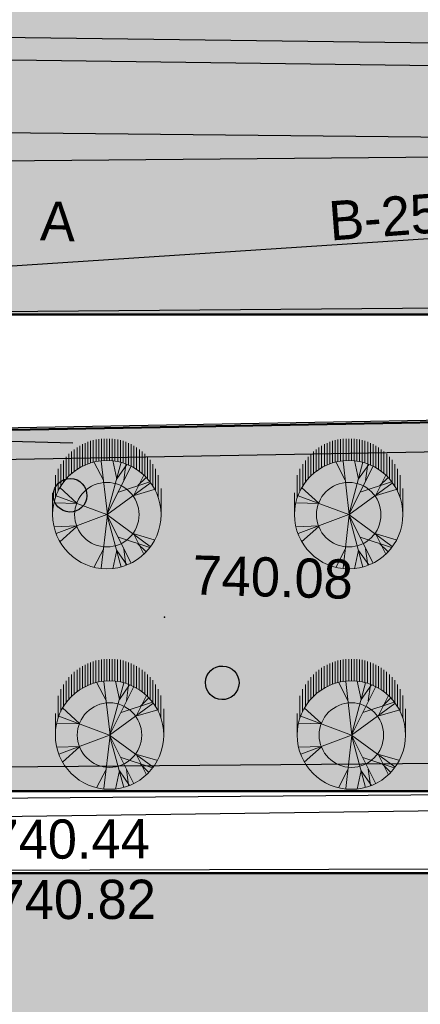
# Model space of a CAD drawing. Header units: millimetres. Extents: x -257011 to 237647566, y 2784933 to 6706507.
# Tile 289 of 451: x 10296575 to 10305524, y 5225913 to 5247885. Entities that reach past the tile are written whole.
import ezdxf

# ---------------------------------------------------------------- set-up
doc = ezdxf.new("R2010")
doc.units = ezdxf.units.MM
doc.header["$LTSCALE"] = 1000
doc.header["$PDMODE"] = 32
doc.header["$PDSIZE"] = 0.3
for name, pattern in [('Д_ТРОТ_ТРУБА', [3, 1.5, -1.5]), ('ДОРОГИ_СТРОЯЩ', [9, 8, -1]), ('Контура низ откосов  Штриховая 0.1-0.5 - - - - - - -', [0.6, 0.1, -0.5])]:
    doc.linetypes.add(name, pattern=pattern)
for name, color, linetype in [('(001) Сетка', 92, 'Continuous'), ('(004) Точки рельефа', 7, 'Continuous'), ('(007) Здания', 7, 'Continuous'), ('(013) Газ', 40, 'ИК_Газопровод -------г--------'), ('(014) Водопровод', 5, 'ИК_Водопровод -------в--------'), ('(025) Дорога', 7, 'Continuous'), ('(027) Гидрография', 7, 'Continuous'), ('(035) Откосы', 7, 'Continuous'), ('(038) Деревья', 7, 'Continuous'), ('TREE', 74, 'Continuous')]:
    doc.layers.add(name, color=color, linetype=linetype)
doc.layers.add('.', color=7, linetype='Continuous', lineweight=15)
doc.layers.add('Ф А С А Д', color=250, linetype='Continuous', lineweight=15)
doc.styles.add('ATTR', font='romans.shx', dxfattribs={"width": 0.8, "height": 0.470416})
doc.styles.add('BM-431', font='txt')
doc.styles.add('D-431', font='txt', dxfattribs={"width": 2})
doc.styles.get("Standard").update_dxf_attribs({"font": 'ARIALN.TTF'})
doc.linetypes.add('KANALIS_K', pattern='A,1,["<",Standard,S=1.8,R=0,X=-0.9,Y=-0.9],3,-1,["К",Standard,S=1.8,R=0,X=-0.9,Y=-0.9],-1,10', length=16)
doc.linetypes.add('ИК_Водопровод -------в--------', pattern='A,9,-0.6,["В",Standard,S=1.2,R=0,X=0,Y=-0.6],-1.2', length=10.8)
doc.linetypes.add('ИК_Воздушка ------- --------', pattern='A,9,-0.6,["Z",Standard,S=1.2,R=70,X=0.6,Y=-0.65],-1', length=10.6)
doc.linetypes.add('ИК_Газопровод -------г--------', pattern='A,9,-0.6,["Г",Standard,S=1.2,R=0,X=0,Y=-0.6],-1.2', length=10.8)
doc.linetypes.add('ОТКОСЫ_НЕУКР', pattern='A,0.5,["|",Standard,S=1.2,R=0,X=0,Y=-1.2],1,["|",Standard,S=0.5,R=0,X=0,Y=-0.5],0.5', length=2)

# ---------------------------------------------------------------- blocks, each defined once
blk = doc.blocks.new('d')
at = {"layer": '(038) Деревья', "color": 30}
blk.add_ellipse((0, 0), major_axis=(0.265, 0.265), ratio=1, start_param=5.497787, end_param=11.780972, dxfattribs=at)
blk = doc.blocks.new('Setka')
at = {"layer": '(001) Сетка'}
for p, q in [((0, 1.5), (0, -1.5)), ((-1.5, 0), (1.5, 0))]:
    blk.add_line(p, q, dxfattribs=at)
blk = doc.blocks.new('kjvklglhl')
at = {"layer": '(004) Точки рельефа'}
blk.add_point((343.474, 520.986), dxfattribs=at)
at = {"layer": '(007) Здания'}
blk.add_lwpolyline([(374.581, 503.36), (339.692, 502.379), (339.333, 515.161), (374.221, 516.142)], dxfattribs=at)
at = {"layer": '(013) Газ', "linetype": 'ИК_Воздушка ------- --------', "ltscale": 0.5, "flags": 128}
blk.add_lwpolyline([(292.909, 529.889), (292.062, 534.008), (300.797, 535.523), (378.045, 536.01), (380.152, 536.01), (380.512, 520.117), (378.614, 520.082), (373.886, 519.972), (374, 516.282), (339.283, 515.209), (339.606, 502.365), (340.619, 488.79), (341.059, 475.484), (341.059, 475.484), (344.329, 475.58), (345.717, 447.337), (345.717, 447.337)], dxfattribs=at)
at = {"layer": '(014) Водопровод', "ltscale": 0.5, "flags": 128}
blk.add_lwpolyline([(313.499, 509.603), (334.539, 512.433), (333.84, 528.157), (363.046, 530.904), (398.253, 533.905)], dxfattribs=at)
at = {"layer": '(025) Дорога', "linetype": 'Д_ТРОТ_ТРУБА', "flags": 128}
for points in [[(306.476, 535.529), (305.9, 533.631), (321.717, 532.149), (330.387, 530.721), (388.476, 532.88), (398.347, 532.707), (398.669, 520.315), (401.552, 520.184), (401.938, 500.043), (399.056, 499.965), (400.025, 466.742)], [(333.604, 516.168), (332.964, 527.46), (378.93, 529.121), (379.066, 528.657), (379.066, 527.246)], [(379.066, 525.545), (379.066, 521.091), (372.609, 521.091), (372.613, 518.239), (373.418, 517.642), (366.333, 517.518), (333.604, 516.168)]]:
    blk.add_lwpolyline(points, dxfattribs=at)
at = {"layer": '(027) Гидрография', "color": 3, "flags": 128}
blk.add_lwpolyline([(321.004, 535.757), (321.125, 534.884), (321.332, 534.379), (322.059, 533.593), (322.471, 533.484), (330.804, 533.188), (384.754, 533.983, 0.985376), (384.754, 534.504)], format="xyb", dxfattribs=at)
blk.add_lwpolyline([(321.495, 535.765), (321.612, 535.015), (321.76, 534.652), (322.328, 534.039), (322.545, 533.981), (330.81, 533.688), (384.754, 534.504)], dxfattribs=at)
at = {"layer": '(035) Откосы', "linetype": 'ОТКОСЫ_НЕУКР', "ltscale": 0.5}
blk.add_lwpolyline([(333.787, 519.563), (333.534, 524.149), (333.576, 524.429), (333.871, 524.832), (362.842, 526.167), (362.988, 526.174), (363.23, 526.062), (363.288, 525.847), (363.822, 518.047), (363.7, 517.812), (363.34, 517.678), (339.576, 516.822), (334.182, 516.44), (334.01, 516.495), (333.954, 516.578), (333.936, 516.762), (333.787, 519.563)], dxfattribs=at)
at = {"layer": '(035) Откосы', "linetype": 'Контура низ откосов  Штриховая 0.1-0.5 - - - - - - -', "ltscale": 0.5}
blk.add_lwpolyline([(334.486, 519.601), (334.237, 524.116), (334.242, 524.148), (362.613, 525.455), (363.098, 518.37), (339.538, 517.521), (334.615, 517.173)], close=True, dxfattribs=at)
at = {"layer": '(001) Сетка'}
blk.add_blockref('Setka', (339.817, 524.81), dxfattribs=at)
at = {"layer": '(038) Деревья', "color": 30, "linetype": 'Continuous'}
for p in [(341.288, 523.642), (344.802, 519.554)]:
    blk.add_blockref('d', p, dxfattribs=at)
at = {"layer": '(004) Точки рельефа', "style": 'D-431'}
blk.add_text('740.08', height=0.875, dxfattribs=at).set_placement((344.074, 521.506))
for s, rotation, p in [('740.44', 1.9114, (339.719, 515.477)), ('740.82', 1.7544, (339.893, 514.138))]:
    blk.add_text(s, height=0.875, rotation=rotation, dxfattribs=at).set_placement(p)
at = {"layer": '(014) Водопровод', "color": 0, "linetype": 'Continuous', "style": 'BM-431'}
blk.add_text('В-25 ст. гл.0.9', height=0.875, rotation=5.9937, dxfattribs=at).set_placement((346.94, 529.486))
at = {"layer": '(025) Дорога', "linetype": 'ДОРОГИ_СТРОЯЩ', "style": 'BM-431'}
blk.add_text('A', height=0.875, dxfattribs=at).set_placement((340.45, 529.31))
blk = doc.blocks.new('dhdyfh')
at = {"layer": 'TREE', "color": 92, "lineweight": 20}
for p, q in [((10253914, 5666083), (10253914, 5666567)), ((10253975, 5666109), (10253975, 5666601)), ((10254035, 5666629), (10254035, 5666140)), ((10254096, 5666652), (10254096, 5666163)), ((10254156, 5666184), (10254156, 5666675)), ((10254217, 5666691), (10254217, 5666204)), ((10254277, 5666217), (10254277, 5666705)), ((10254338, 5666714), (10254338, 5666227)), ((10254398, 5666235), (10254398, 5666724)), ((10254459, 5666724), (10254459, 5666238)), ((10254519, 5666243), (10254519, 5666724)), ((10254580, 5666724), (10254580, 5666240)), ((10254640, 5666233), (10254640, 5666724)), ((10254701, 5666717), (10254701, 5666227)), ((10254761, 5666215), (10254761, 5666706)), ((10254822, 5666693), (10254822, 5666199)), ((10254882, 5666186), (10254882, 5666674)), ((10254943, 5666652), (10254943, 5666166)), ((10255003, 5666140), (10255003, 5666629)), ((10255064, 5666601), (10255064, 5666114)), ((10255125, 5666081), (10255125, 5666565)), ((10253672, 5665895), (10253672, 5666384)), ((10253733, 5665949), (10253733, 5666439)), ((10253793, 5665998), (10253793, 5666487)), ((10253854, 5666529), (10253854, 5666039)), ((10255185, 5666529), (10255185, 5666042)), ((10255246, 5665998), (10255246, 5666487)), ((10255306, 5666441), (10255306, 5665949)), ((10255367, 5665893), (10255367, 5666384)), ((10253491, 5665666), (10253491, 5666158)), ((10253551, 5665761), (10253551, 5666240)), ((10253612, 5665831), (10253612, 5666323)), ((10254443, 5665800), (10254236, 5666193)), ((10254532, 5665031), (10254393, 5666223)), ((10254522, 5665028), (10254837, 5666198)), ((10254739, 5665821), (10254650, 5666236)), ((10254739, 5665828), (10254966, 5666152)), ((10254897, 5665793), (10254946, 5666154)), ((10255427, 5666323), (10255427, 5665828)), ((10255488, 5665756), (10255488, 5666256)), ((10255548, 5666158), (10255548, 5665664)), ((10253370, 5665419), (10253370, 5665908)), ((10253430, 5665555), (10253430, 5666052)), ((10254522, 5665031), (10255054, 5666100)), ((10255123, 5665467), (10255340, 5665898)), ((10255609, 5665574), (10255609, 5666055)), ((10255669, 5665911), (10255669, 5665409)), ((10254522, 5665028), (10255488, 5665736)), ((10254778, 5665531), (10255478, 5665762)), ((10255212, 5665677), (10255390, 5665854)), ((10253309, 5665030), (10253309, 5665514)), ((10253851, 5665290), (10253466, 5665636)), ((10255133, 5665459), (10255577, 5665590)), ((10255730, 5665030), (10255730, 5665615)), ((10253851, 5665282), (10253348, 5665297)), ((10254519, 5665030), (10253387, 5665451))]:
    blk.add_line(p, q, dxfattribs=at)
at = {"layer": 'TREE', "color": 30, "lineweight": 20, "true_color": 0xf8991e}
for p, q in [((10254519, 5665030), (10253387, 5664608)), ((10254532, 5665028), (10254393, 5663836)), ((10254522, 5665031), (10254837, 5663861)), ((10254522, 5665031), (10255488, 5664323)), ((10254522, 5665028), (10255054, 5663959)), ((10253851, 5664777), (10253348, 5664762)), ((10253851, 5664769), (10253466, 5664423)), ((10255123, 5664592), (10255340, 5664161)), ((10255133, 5664600), (10255577, 5664469)), ((10254778, 5664528), (10255478, 5664297)), ((10255212, 5664382), (10255390, 5664205)), ((10254443, 5664259), (10254236, 5663866)), ((10254739, 5664238), (10254650, 5663823)), ((10254739, 5664231), (10254966, 5663908)), ((10254897, 5664266), (10254946, 5663905))]:
    blk.add_line(p, q, dxfattribs=at)
blk.add_circle((10254519, 5665030), 1210, dxfattribs=at)
at = {"layer": 'TREE', "color": 92, "lineweight": 20}
blk.add_circle((10254519, 5665030), 720, dxfattribs=at)
at = {"layer": 'TREE', "color": 30, "lineweight": 20, "true_color": 0xf8991e, "style": 'ATTR', "width": 0.8, "flags": 9}
for p in [(10254522, 5665031), (10254522, 5665028)]:
    blk.add_attdef('ESTCODE', p, '', height=14.1, rotation=90, dxfattribs=at)

msp = doc.modelspace()

# ---------------------------------------------------------------- hatches: boundary and pattern name
at = {"layer": '.', "lineweight": 50, "ltscale": 1000, "transparency": 33554687}
h = msp.add_hatch(color=256, dxfattribs=at)
h.dxf.hatch_style = 1
h.set_gradient(color1=(132, 132, 132), color2=(132, 132, 132), tint=1)
edge = h.paths.add_edge_path()
edge.add_line((10293223.125, 5175850.04), (10329186.014, 5176626.298))
edge.add_line((10329186.014, 5176626.298), (10329186.014, 5178538.881))
edge.add_line((10329186.014, 5178538.881), (10345328.474, 5178538.881))
edge.add_line((10345328.474, 5178538.881), (10345328.474, 5177822.299))
edge.add_line((10345328.474, 5177822.299), (10347954.841, 5177822.299))
edge.add_line((10347954.841, 5177822.299), (10347954.841, 5215172.545))
edge.add_line((10347954.841, 5215172.545), (10347139.448, 5215187.815))
edge.add_line((10347139.448, 5215187.815), (10347165.137, 5228949.764))
edge.add_line((10347165.137, 5228949.764), (10348005.201, 5228949.764))
edge.add_line((10348005.201, 5228949.764), (10348005.201, 5241308.335))
edge.add_line((10348005.201, 5241308.335), (10292340.841, 5241308.335))
edge.add_arc((10292404.198, 5239907.044), 1402.722, 92.5888027, 177.7762916)
edge.add_line((10291002.532, 5239961.472), (10291002.532, 5245419.59))
edge.add_line((10291002.532, 5245419.59), (10354910.944, 5244765.322))
edge.add_line((10354910.944, 5244765.322), (10354910.944, 5232216.693))
edge.add_line((10354910.944, 5232216.693), (10357685.763, 5232216.693))
edge.add_line((10357685.763, 5232216.693), (10357664.748, 5212008.297))
edge.add_line((10357664.748, 5212008.297), (10354780.689, 5212005.281))
edge.add_line((10354780.689, 5212005.281), (10354815.475, 5178743.867))
edge.add_line((10354815.475, 5178743.867), (10364775.188, 5178994.125))
edge.add_line((10364775.188, 5178994.125), (10366601.321, 5178905.858))
edge.add_line((10366601.321, 5178905.858), (10366558.958, 5178029.409))
edge.add_line((10366558.958, 5178029.409), (10366382.939, 5174387.79))
edge.add_line((10366382.939, 5174387.79), (10363039.34, 5174654.744))
edge.add_line((10363039.34, 5174654.744), (10362828.153, 5172883.698))
edge.add_line((10362828.153, 5172883.698), (10292673.993, 5171356.038))
edge.add_line((10292673.993, 5171356.038), (10291253.598, 5170594.892))
edge.add_line((10291253.598, 5170594.892), (10288491.666, 5167198.558))
edge.add_line((10288491.666, 5167198.558), (10286502.532, 5168584.828))
edge.add_line((10286502.532, 5168584.828), (10286502.532, 5217433.869))
edge.add_line((10286502.532, 5217433.869), (10291002.532, 5217433.869))
edge.add_line((10291002.532, 5217433.869), (10291002.532, 5177881.708))
edge.add_arc((10293100.291, 5177945.161), 2098.718, 181.732534, 273.3553239)
at = {"linetype": 'KANALIS_K', "ltscale": 1000}
h = msp.add_hatch(dxfattribs=at)
h.set_pattern_fill('JIS_STN_1E', color=252, scale=550, angle=266, style=0)
h.set_pattern_definition([(311, (0, -474025.9), (415.09027, 360.832466), []), (311, (-27.05, -474412.7), (415.09027, 360.832466), [550, -275])])
h.paths.add_polyline_path([(10295566.291, 5228840.348), (10330406.656, 5228840.348), (10330406.656, 5232470.382), (10336964.246, 5232470.382), (10336964.246, 5239940.415), (10343588.191, 5239940.415), (10343595.48, 5225332.352), (10347134.396, 5225332.352), (10347134.396, 5218730.338), (10343588.191, 5218730.338), (10343588.191, 5179081.731), (10337006.799, 5179081.731), (10337006.799, 5185271.215), (10331341.596, 5185271.215), (10331341.596, 5189373.51), (10296502.532, 5189373.51), (10296502.532, 5202344.323), (10336961.338, 5202344.323), (10336961.338, 5216042.133), (10295566.291, 5216042.133)])
at = {"layer": 'Ф А С А Д', "linetype": 'KANALIS_K', "ltscale": 1000}
h = msp.add_hatch(dxfattribs=at)
h.set_pattern_fill('CROSS', color=92, scale=40, angle=95)
h.set_pattern_definition([(95, (0, -474025.9), (-275.171012, 230.8958947), [127, -381]), (185, (57.72, -473957.1), (-230.8958947, -275.171012), [127, -381])])
h.paths.add_polyline_path([(10291002.532, 5238632.835), (10320021.445, 5239152.722), (10320021.445, 5230669.825), (10291002.532, 5230669.825)], flags=17)
h.paths.add_polyline_path([(10291002.532, 5214535.448), (10334860.708, 5214535.448), (10334860.708, 5203629.458), (10291002.532, 5203629.458)], flags=17)
h.paths.add_polyline_path([(10291002.532, 5216383.388), (10294739.647, 5216383.388), (10294739.647, 5219794.798), (10292871.508, 5219794.798), (10292871.508, 5223321.721), (10294739.647, 5223321.721), (10294739.647, 5228821.765), (10291002.532, 5228821.765)], flags=17)
h.paths.add_polyline_path([(10291002.532, 5189747.507), (10294739.647, 5189747.507), (10294739.647, 5194550.438), (10293759.32, 5194550.438), (10293759.32, 5198077.361), (10294739.647, 5198077.361), (10294739.647, 5201797.045), (10291002.532, 5201797.045)], flags=17)
edge = h.paths.add_edge_path()
edge.add_line((10293223.125, 5175850.04), (10329186.014, 5176626.298))
edge.add_line((10329186.014, 5176626.298), (10329186.014, 5188023.374))
edge.add_line((10329186.014, 5188023.374), (10291002.532, 5188023.374))
edge.add_line((10291002.532, 5188023.374), (10291002.532, 5177881.708))
edge.add_arc((10293100.291, 5177945.161), 2098.718, 181.732534, 273.3553239)
h.paths.add_polyline_path([(10345336.459, 5177822.299), (10347954.841, 5177822.299), (10347954.841, 5215172.545), (10345336.459, 5215172.545)])
edge = h.paths.add_edge_path()
edge.add_line((10249347.869, 5240456.816), (10220352.394, 5240457.327))
edge.add_line((10220352.394, 5240457.327), (10250729.509, 5249942.224))
edge.add_line((10250729.509, 5249942.224), (10257427.233, 5250335.085))
edge.add_line((10257427.233, 5250335.085), (10339299.453, 5248727.802))
edge.add_line((10339299.453, 5248727.802), (10354910.944, 5247944.815))
edge.add_line((10354910.944, 5247944.815), (10367254.279, 5247084.961))
edge.add_line((10367254.279, 5247084.961), (10366359.443, 5180247.604))
edge.add_line((10366359.443, 5180247.604), (10364775.188, 5178994.125))
edge.add_line((10364775.188, 5178994.125), (10354799.052, 5178744.217))
edge.add_line((10354799.052, 5178744.217), (10354799.052, 5212008.297))
edge.add_line((10354799.052, 5212008.297), (10357685.763, 5212008.297))
edge.add_line((10357685.763, 5212008.297), (10357685.763, 5232216.693))
edge.add_line((10357685.763, 5232216.693), (10354910.944, 5232216.693))
edge.add_line((10354910.944, 5232216.693), (10354910.944, 5244765.322))
edge.add_line((10354910.944, 5244765.322), (10291002.532, 5245419.59))
edge.add_line((10291002.532, 5245419.59), (10291002.532, 5248833.869))
edge.add_line((10291002.532, 5248833.869), (10251302.532, 5248833.869))
edge.add_line((10251302.532, 5248833.869), (10251302.532, 5242194.284))
edge.add_arc((10249347.869, 5242425.055), 1968.239, 270, 353.2667331, ccw=False)
h.paths.add_polyline_path([(10344952.028, 5228940.303), (10348005.201, 5228940.303), (10348005.201, 5241308.335), (10344952.028, 5241308.335)], flags=17)

# ---------------------------------------------------------------- linework, layer by layer
at = {"lineweight": 30, "ltscale": 1000}
for points in [[(10291002.532, 5245419.59), (10354910.944, 5244765.322), (10354910.944, 5232216.693), (10357685.763, 5232216.693), (10357664.748, 5212008.297), (10354780.689, 5212005.281), (10354815.475, 5178743.867), (10364775.188, 5178994.125), (10366601.321, 5178905.858), (10366558.958, 5178029.409), (10366382.939, 5174387.79)], [(10329186.014, 5176626.298), (10329186.014, 5178538.881), (10345328.474, 5178538.881), (10345328.474, 5177822.299), (10347954.841, 5177822.299), (10347954.841, 5215172.545), (10347139.448, 5215187.815), (10347165.137, 5228949.764), (10348005.201, 5228949.764), (10348005.201, 5241308.335), (10293817.543, 5241308.335), (10292403.067, 5241309.135)]]:
    msp.add_lwpolyline(points, dxfattribs=at)
at = {"lineweight": 50, "ltscale": 1000}
msp.add_lwpolyline([(10291002.532, 5238632.835), (10291002.532, 5239961.472, -0.412839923), (10292450.403, 5241308.335), (10335668.104, 5241308.335), (10344952.028, 5241308.335)], format="xyb", dxfattribs=at)
msp.add_lwpolyline([(10295566.291, 5228840.348), (10330406.656, 5228840.348), (10330406.656, 5232470.382), (10336964.246, 5232470.382), (10336964.246, 5239940.415), (10343588.191, 5239940.415), (10343588.191, 5179081.731), (10337006.799, 5179081.731), (10337006.799, 5185271.215), (10331341.596, 5185271.215), (10331341.596, 5189373.51), (10296502.532, 5189373.51), (10296502.532, 5202344.323), (10336961.338, 5202344.323), (10336961.338, 5216042.133), (10295566.291, 5216042.133), (10295566.291, 5228840.348)], dxfattribs=at)
msp.add_lwpolyline([(10291002.532, 5238632.835), (10320021.445, 5239152.722), (10320021.445, 5230669.825), (10291002.532, 5230669.825)], close=True, dxfattribs=at)

# ---------------------------------------------------------------- block references
at = {"lineweight": 5, "xscale": 999.9999999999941, "yscale": 999.9999999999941, "zscale": 999.9999999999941, "rotation": 358.3893224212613}
msp.add_blockref('kjvklglhl', (9941829.75, 4723429.809), dxfattribs=at)
at = {"lineweight": 50}
for p in [(44002.637, -428190.565), (49405.099, -428190.565), (44062.349, -433109.667), (49464.81, -433109.667)]:
    msp.add_blockref('dhdyfh', p, dxfattribs=at)

doc.saveas('drawing.dxf')
